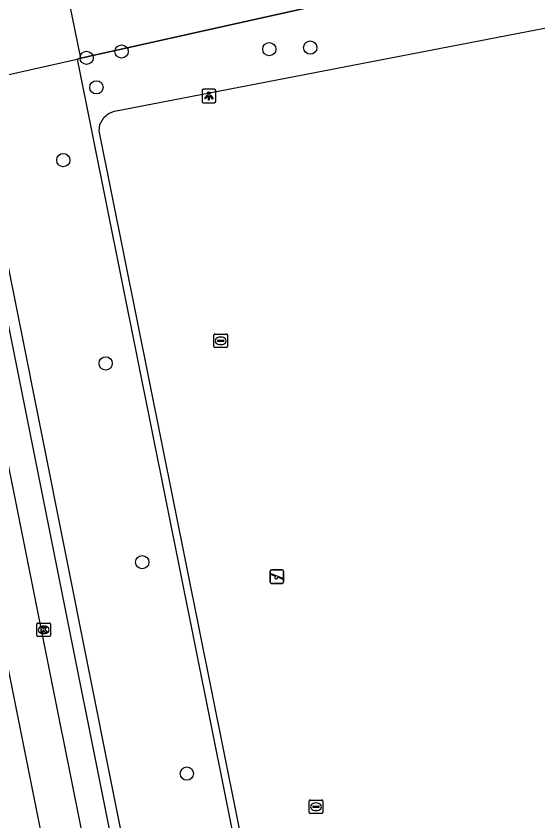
# Model space of a CAD drawing. Extents: x 160203 to 161526, y 379529 to 381797.
# Drawn here: x 160827.4 to 160865.9, y 380438.4 to 380497.8 of the extents above; entities that cross this region are included whole.
import ezdxf

# ---------------------------------------------------------------- set-up
doc = ezdxf.new("R2010")
doc.units = 0
for name, color, linetype in [('IMGEO_Boom', 7, 'Continuous'), ('IMGEO_Hek', 7, 'Continuous'), ('IMGEO_Kolk', 7, 'Continuous'), ('IMGEO_Lichtpunt', 7, 'Continuous'), ('IMGEO_Loofbos', 7, 'Continuous'), ('IMGEO_Rijbaan_lokaal_gesloten', 7, 'Continuous'), ('IMGEO_Speelvoorziening', 7, 'Continuous'), ('IMGEO_Voetpad_open', 7, 'Continuous'), ('IMGEO_Waterleidingput', 7, 'Continuous')]:
    doc.layers.add(name, color=color, linetype=linetype)

msp = doc.modelspace()

# ---------------------------------------------------------------- linework, layer by layer
at = {"layer": 'IMGEO_Boom'}
for centre in [(160835.166, 380495.174), (160846.069, 380495.347), (160849.092, 380495.464), (160832.585, 380494.707), (160833.308, 380492.533), (160830.863, 380487.167), (160833.991, 380472.177), (160836.69, 380457.516), (160839.984, 380441.924)]:
    msp.add_circle(centre, 0.489, dxfattribs=at)
at = {"layer": 'IMGEO_Hek'}
for points in [[(160855.926, 380500), (160832.145, 380494.674)], [(160832.145, 380494.674), (160831.887, 380494.616)], [(160831.887, 380494.616), (160862.461, 380342.515)]]:
    msp.add_lwpolyline(points, dxfattribs=at)
at = {"layer": 'IMGEO_Kolk'}
for p, q in [((160828.917, 380452.103), (160828.917, 380452.955)), ((160828.992, 380453.029), (160829.844, 380453.029)), ((160829.918, 380452.955), (160829.918, 380452.103)), ((160829.405, 380452.809), (160829.43, 380452.809)), ((160829.844, 380452.029), (160828.992, 380452.029)), ((160829.428, 380452.249), (160829.403, 380452.249))]:
    msp.add_line(p, q, dxfattribs=at)
for points in [[(160828.917, 380452.103), (160828.917, 380452.955)], [(160828.992, 380453.029), (160829.844, 380453.029)], [(160829.918, 380452.955), (160829.918, 380452.103)], [(160829.238, 380452.729), (160829.361, 380452.729), (160829.361, 380452.578), (160829.491, 380452.729), (160829.655, 380452.729), (160829.509, 380452.578), (160829.662, 380452.329), (160829.51, 380452.329), (160829.425, 380452.493), (160829.361, 380452.426), (160829.361, 380452.329), (160829.238, 380452.329), (160829.238, 380452.729)], [(160829.844, 380452.029), (160828.992, 380452.029)]]:
    msp.add_lwpolyline(points, dxfattribs=at)
for centre, start, end in [((160828.994, 380452.953), 91.55205, 178.44795), ((160828.994, 380452.953), 91.55205, 178.44795), ((160829.842, 380452.953), 1.55205, 88.44795), ((160829.842, 380452.953), 1.55205, 88.44795), ((160828.994, 380452.105), 181.55205, 268.44795), ((160828.994, 380452.105), 181.55205, 268.44795), ((160829.842, 380452.105), 271.55205, 358.44795), ((160829.842, 380452.105), 271.55205, 358.44795)]:
    msp.add_arc(centre, 0.0765, start, end, dxfattribs=at)
for centre, major_axis, ratio, start_param, end_param in [((160829.404, 380452.529), (-0.387, 0.002), 0.722429, 4.712389, 7.853982), ((160829.429, 380452.529), (-0.39, 0.002), 0.717154, 1.570796, 4.712389)]:
    msp.add_ellipse(centre, major_axis=major_axis, ratio=ratio, start_param=start_param, end_param=end_param, dxfattribs=at)
at = {"layer": 'IMGEO_Lichtpunt'}
for p, q in [((160841.114, 380492.3), (160841.114, 380491.493)), ((160841.114, 380492.3), (160841.114, 380491.493)), ((160842.016, 380492.395), (160841.208, 380492.395)), ((160842.016, 380492.395), (160841.208, 380492.395)), ((160842.11, 380491.493), (160842.11, 380492.3)), ((160842.11, 380491.493), (160842.11, 380492.3)), ((160841.208, 380491.399), (160842.016, 380491.399)), ((160841.208, 380491.399), (160842.016, 380491.399))]:
    msp.add_line(p, q, dxfattribs=at)
for points in [[(160841.488, 380491.964), (160841.527, 380491.936), (160841.339, 380491.674), (160841.301, 380491.701), (160841.488, 380491.964)], [(160841.59, 380491.916), (160841.637, 380491.916), (160841.637, 380491.594), (160841.59, 380491.594), (160841.59, 380491.916)], [(160841.7, 380491.936), (160841.738, 380491.963), (160841.925, 380491.701), (160841.886, 380491.673), (160841.7, 380491.936)]]:
    msp.add_lwpolyline(points, dxfattribs=at)
msp.add_circle((160841.613, 380492.098), 0.0994, dxfattribs=at)
for centre, start, end in [((160841.208, 380492.3), 90, 180), ((160841.208, 380492.3), 90, 180), ((160842.016, 380492.3), 0, 90), ((160842.016, 380492.3), 0, 90), ((160841.208, 380491.493), 180, 270), ((160841.208, 380491.493), 180, 270), ((160842.016, 380491.493), 270, 0), ((160842.016, 380491.493), 270, 360)]:
    msp.add_arc(centre, 0.0946, start, end, dxfattribs=at)
at = {"layer": 'IMGEO_Loofbos'}
for points in [[(160832.145, 380494.674), (160831.064, 380500), (160828.037, 380514.908), (160874.529, 380521.462), (160876.82, 380510.174), (160917.453, 380518.109), (160923.009, 380526.579), (160955.011, 380521.483), (160954.687, 380518.782)], [(160832.145, 380494.674), (160855.926, 380500), (160951.456, 380519.19), (160951.518, 380519.182), (160951.934, 380519.13)], [(160863.045, 380342.63), (160833.499, 380489.33), (160833.56, 380489.783), (160833.852, 380490.316), (160834.2, 380490.611), (160834.638, 380490.788), (160879.901, 380499.518), (160902.101, 380503.8), (160944.615, 380512.001), (160946.869, 380502.452)], [(160824.092, 380492.861), (160831.887, 380494.616)], [(160831.887, 380494.616), (160832.145, 380494.674)], [(160831.887, 380494.616), (160862.461, 380342.515)]]:
    msp.add_lwpolyline(points, dxfattribs=at)
at = {"layer": 'IMGEO_Rijbaan_lokaal_gesloten'}
for points in [[(160814.424, 380511.244), (160818.287, 380491.97), (160848.829, 380339.603)], [(160851.769, 380340.218), (160821.234, 380492.423), (160817.512, 380510.978)]]:
    msp.add_lwpolyline(points, dxfattribs=at)
at = {"layer": 'IMGEO_Speelvoorziening'}
for p, q in [((160846.124, 380456.054), (160846.124, 380456.854)), ((160846.124, 380456.854), (160846.124, 380456.054)), ((160846.507, 380456.482), (160846.168, 380456.619)), ((160846.193, 380456.679), (160847.069, 380456.326)), ((160846.224, 380456.954), (160847.014, 380456.954)), ((160847.014, 380456.954), (160846.224, 380456.954)), ((160847.114, 380456.854), (160847.114, 380456.054)), ((160847.114, 380456.054), (160847.114, 380456.854)), ((160847.014, 380455.954), (160846.224, 380455.954)), ((160846.224, 380455.954), (160847.014, 380455.954)), ((160847.045, 380456.266), (160846.705, 380456.403))]:
    msp.add_line(p, q, dxfattribs=at)
for centre, radius, start, end in [((160846.224, 380456.854), 0.1, 90, 180), ((160846.224, 380456.854), 0.1, 90, 180), ((160846.181, 380456.649), 0.0327, 68.07798, 248.07798), ((160846.586, 380456.392), 0.12, 130.99278, 5.16318), ((160847.014, 380456.854), 0.1, 0, 90), ((160847.014, 380456.854), 0.1, 360, 90), ((160846.224, 380456.054), 0.1, 180, 270), ((160846.224, 380456.054), 0.1, 180, 270), ((160847.014, 380456.054), 0.1, 270, 0), ((160847.014, 380456.054), 0.1, 270, 0), ((160847.057, 380456.296), 0.0327, 248.07798, 68.07798)]:
    msp.add_arc(centre, radius, start, end, dxfattribs=at)
at = {"layer": 'IMGEO_Voetpad_open'}
for points in [[(160819.469, 380511.448), (160823.223, 380492.728), (160853.643, 380341.04)], [(160854.574, 380340.734), (160839.604, 380415.212), (160824.092, 380492.861)]]:
    msp.add_lwpolyline(points, dxfattribs=at)
at = {"layer": 'IMGEO_Waterleidingput'}
for p, q in [((160841.981, 380473.416), (160841.981, 380474.268)), ((160842.056, 380474.342), (160842.908, 380474.342)), ((160842.982, 380474.268), (160842.982, 380473.416)), ((160842.24, 380473.836), (160842.24, 380473.848)), ((160842.678, 380473.799), (160842.28, 380473.799)), ((160842.283, 380473.885), (160842.681, 380473.885)), ((160842.469, 380474.122), (160842.494, 380474.122)), ((160842.724, 380473.848), (160842.724, 380473.836)), ((160842.908, 380473.342), (160842.056, 380473.342)), ((160842.492, 380473.562), (160842.467, 380473.562)), ((160849.013, 380439.052), (160849.013, 380439.904)), ((160849.088, 380439.978), (160849.94, 380439.978)), ((160850.014, 380439.904), (160850.014, 380439.052)), ((160849.272, 380439.472), (160849.272, 380439.484)), ((160849.71, 380439.435), (160849.312, 380439.435)), ((160849.315, 380439.521), (160849.713, 380439.521)), ((160849.501, 380439.758), (160849.526, 380439.758)), ((160849.756, 380439.484), (160849.756, 380439.472)), ((160849.94, 380438.978), (160849.088, 380438.978)), ((160849.524, 380439.198), (160849.499, 380439.198))]:
    msp.add_line(p, q, dxfattribs=at)
for points in [[(160841.981, 380473.416), (160841.981, 380474.268)], [(160842.056, 380474.342), (160842.908, 380474.342)], [(160842.982, 380474.268), (160842.982, 380473.416)], [(160842.908, 380473.342), (160842.056, 380473.342)], [(160849.013, 380439.052), (160849.013, 380439.904)], [(160849.088, 380439.978), (160849.94, 380439.978)], [(160850.014, 380439.904), (160850.014, 380439.052)], [(160849.94, 380438.978), (160849.088, 380438.978)]]:
    msp.add_lwpolyline(points, dxfattribs=at)
for centre, radius, start, end in [((160842.058, 380474.266), 0.0765, 91.55205, 178.44795), ((160842.058, 380474.266), 0.0765, 91.55205, 178.44795), ((160842.906, 380474.266), 0.0765, 1.55205, 88.44795), ((160842.906, 380474.266), 0.0765, 1.55205, 88.44795), ((160842.28, 380473.845), 0.0403, 85.87752, 175.75265), ((160842.277, 380473.835), 0.0366, 178.93798, 274.71019), ((160842.681, 380473.842), 0.043, 264.86636, 352.45326), ((160842.685, 380473.847), 0.0386, 1.73085, 96.63898), ((160842.058, 380473.418), 0.0765, 181.55205, 268.44795), ((160842.058, 380473.418), 0.0765, 181.55205, 268.44795), ((160842.906, 380473.418), 0.0765, 271.55205, 358.44795), ((160842.906, 380473.418), 0.0765, 271.55205, 358.44795), ((160849.09, 380439.902), 0.0765, 91.55205, 178.44795), ((160849.09, 380439.902), 0.0765, 91.55205, 178.44795), ((160849.938, 380439.902), 0.0765, 1.55205, 88.44795), ((160849.938, 380439.902), 0.0765, 1.55205, 88.44795), ((160849.312, 380439.481), 0.0403, 85.87752, 175.75265), ((160849.309, 380439.471), 0.0366, 178.93798, 274.71019), ((160849.713, 380439.478), 0.043, 264.86636, 352.45326), ((160849.717, 380439.483), 0.0386, 1.73085, 96.63898), ((160849.09, 380439.054), 0.0765, 181.55205, 268.44795), ((160849.09, 380439.054), 0.0765, 181.55205, 268.44795), ((160849.938, 380439.054), 0.0765, 271.55205, 358.44795), ((160849.938, 380439.054), 0.0765, 271.55205, 358.44795)]:
    msp.add_arc(centre, radius, start, end, dxfattribs=at)
for centre, major_axis, ratio, start_param, end_param in [((160842.468, 380473.842), (-0.387, 0.002), 0.722429, 4.712389, 7.853982), ((160842.493, 380473.842), (-0.39, 0.002), 0.717154, 1.570796, 4.712389), ((160849.5, 380439.478), (-0.387, 0.002), 0.722429, 4.712389, 7.853982), ((160849.525, 380439.478), (-0.39, 0.002), 0.717154, 1.570796, 4.712389)]:
    msp.add_ellipse(centre, major_axis=major_axis, ratio=ratio, start_param=start_param, end_param=end_param, dxfattribs=at)

doc.saveas('drawing.dxf')
